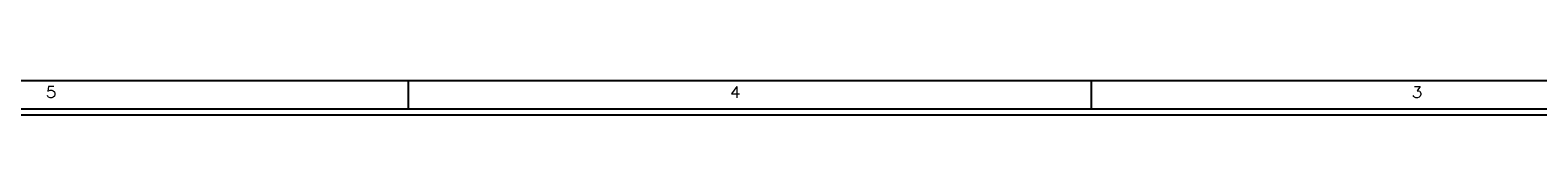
# Model space of a CAD drawing. Header units: inches. Extents: x 3 to 351, y 4 to 271.
# Tile 476 of 530: x 220.43 to 233.676, y 239.448 to 239.748. Entities that reach past the tile are written whole.
import ezdxf
from ezdxf.enums import TextEntityAlignment as Align

# ---------------------------------------------------------------- set-up
doc = ezdxf.new("R2010")
doc.units = ezdxf.units.IN
doc.header["$LTSCALE"] = 0.5
doc.header["$MEASUREMENT"] = 0
doc.layers.add('PLOTVIEW1', color=7, linetype='Continuous')
doc.styles.add('VERO5-RomanD', font='romand__.ttf')

msp = doc.modelspace()

# ---------------------------------------------------------------- linework, layer by layer
at = {"layer": 'PLOTVIEW1', "color": 97, "linetype": 'Continuous'}
for p, q in [((246.752, 239.748), (200.752, 239.748)), ((223.752, 239.748), (223.752, 239.498)), ((229.752, 239.748), (229.752, 239.498)), ((246.752, 239.498), (200.752, 239.498)), ((246.752, 239.448), (200.752, 239.448))]:
    msp.add_line(p, q, dxfattribs=at)

# ---------------------------------------------------------------- texts
at = {"layer": 'PLOTVIEW1', "color": 56, "linetype": 'Continuous', "style": 'VERO5-RomanD', "width": 1.000527}
for s, p, p2 in [('5', (220.568, 239.6), (220.662, 239.6)), ('4', (226.577, 239.6), (226.671, 239.6)), ('3', (232.568, 239.6), (232.662, 239.6))]:
    msp.add_text(s, height=0.1, dxfattribs=at).set_placement(p, p2, align=Align.FIT)

doc.saveas('drawing.dxf')
